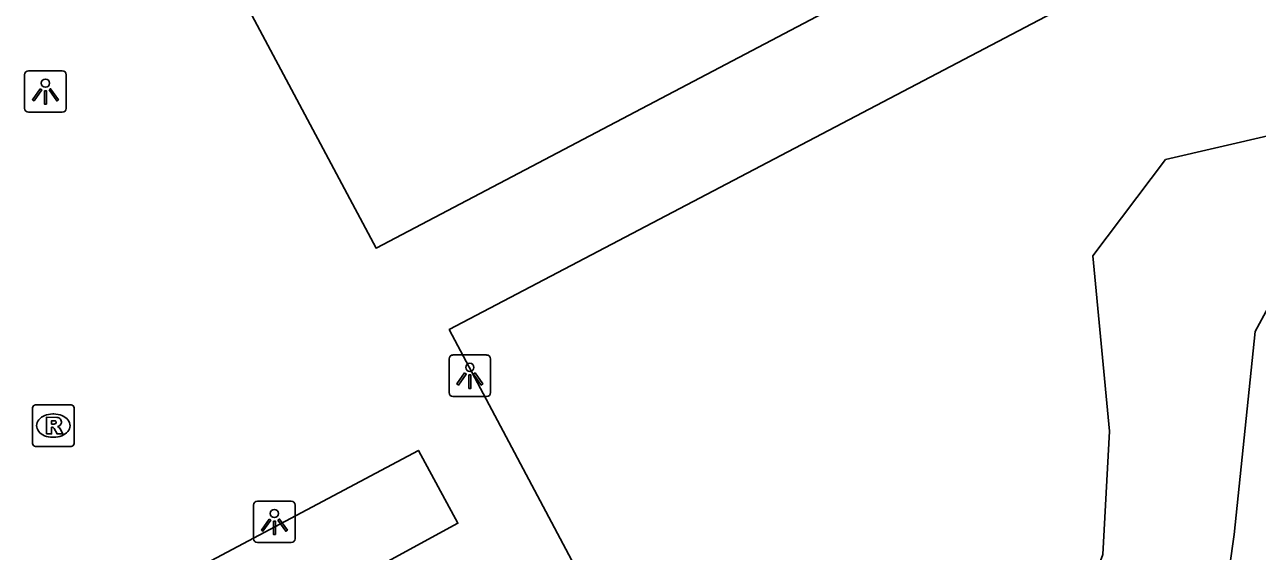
# Model space of a CAD drawing. Extents: x 162880 to 165536, y 384011 to 385179.
# Drawn here: x 163043.66 to 163073.26, y 384179.16 to 384191.8 of the extents above; entities that cross this region are included whole.
import ezdxf

# ---------------------------------------------------------------- set-up
doc = ezdxf.new("R2010")
doc.units = 0
for name, color, linetype in [('IMGEO_Groenvoorziening', 7, 'Continuous'), ('IMGEO_Lichtpunt', 7, 'Continuous'), ('IMGEO_Meer_plas_ven_vijver', 7, 'Continuous'), ('IMGEO_Pand', 7, 'Continuous'), ('IMGEO_Rijbaan_lokaal_open', 7, 'Continuous'), ('IMGEO_Rioolput', 7, 'Continuous')]:
    doc.layers.add(name, color=color, linetype=linetype)

msp = doc.modelspace()

# ---------------------------------------------------------------- linework, layer by layer
at = {"layer": 'IMGEO_Groenvoorziening'}
msp.add_lwpolyline([(163069.544, 384179.08), (163069.709, 384182.039), (163069.306, 384186.252), (163071.052, 384188.562), (163077.56, 384190.07), (163080.23, 384189.992), (163082.155, 384188.458), (163084.3, 384183.942), (163085.015, 384182.437), (163085.96, 384177.501), (163085.308, 384174.847), (163082.418, 384173.062), (163079.421, 384171.91), (163077.364, 384169.577), (163075.595, 384165.25), (163073.176, 384163.922), (163070.168, 384163.872), (163067.843, 384165.063), (163066.695, 384167.093), (163066.407, 384169.431), (163066.827, 384172.921), (163068.53, 384176.354), (163069.544, 384179.08)], dxfattribs=at)
at = {"layer": 'IMGEO_Lichtpunt'}
for p, q in [((163043.66, 384190.597), (163043.66, 384189.79)), ((163043.66, 384190.597), (163043.66, 384189.79)), ((163044.562, 384190.692), (163043.754, 384190.692)), ((163044.562, 384190.692), (163043.754, 384190.692)), ((163044.656, 384189.79), (163044.656, 384190.597)), ((163044.656, 384189.79), (163044.656, 384190.597)), ((163043.754, 384189.696), (163044.562, 384189.696)), ((163043.754, 384189.696), (163044.562, 384189.696)), ((163053.849, 384183.774), (163053.849, 384182.967)), ((163053.849, 384183.774), (163053.849, 384182.967)), ((163054.751, 384183.869), (163053.943, 384183.869)), ((163054.751, 384183.869), (163053.943, 384183.869)), ((163054.845, 384182.967), (163054.845, 384183.774)), ((163054.845, 384182.967), (163054.845, 384183.774)), ((163053.943, 384182.873), (163054.751, 384182.873)), ((163053.943, 384182.873), (163054.751, 384182.873)), ((163049.156, 384180.266), (163049.156, 384179.459)), ((163049.156, 384180.266), (163049.156, 384179.459)), ((163050.058, 384180.361), (163049.25, 384180.361)), ((163050.058, 384180.361), (163049.25, 384180.361)), ((163050.152, 384179.459), (163050.152, 384180.266)), ((163050.152, 384179.459), (163050.152, 384180.266)), ((163049.25, 384179.365), (163050.058, 384179.365)), ((163049.25, 384179.365), (163050.058, 384179.365))]:
    msp.add_line(p, q, dxfattribs=at)
for points in [[(163044.034, 384190.261), (163044.073, 384190.233), (163043.885, 384189.971), (163043.847, 384189.998), (163044.034, 384190.261)], [(163044.136, 384190.213), (163044.183, 384190.213), (163044.183, 384189.891), (163044.136, 384189.891), (163044.136, 384190.213)], [(163044.246, 384190.233), (163044.284, 384190.26), (163044.471, 384189.998), (163044.432, 384189.97), (163044.246, 384190.233)], [(163054.223, 384183.438), (163054.262, 384183.41), (163054.074, 384183.148), (163054.036, 384183.175), (163054.223, 384183.438)], [(163054.325, 384183.39), (163054.372, 384183.39), (163054.372, 384183.068), (163054.325, 384183.068), (163054.325, 384183.39)], [(163054.435, 384183.41), (163054.473, 384183.437), (163054.66, 384183.175), (163054.621, 384183.147), (163054.435, 384183.41)], [(163049.53, 384179.93), (163049.569, 384179.902), (163049.381, 384179.64), (163049.343, 384179.667), (163049.53, 384179.93)], [(163049.632, 384179.882), (163049.679, 384179.882), (163049.679, 384179.56), (163049.632, 384179.56), (163049.632, 384179.882)], [(163049.742, 384179.902), (163049.78, 384179.929), (163049.967, 384179.667), (163049.928, 384179.639), (163049.742, 384179.902)]]:
    msp.add_lwpolyline(points, dxfattribs=at)
for centre in [(163044.159, 384190.395), (163054.348, 384183.572), (163049.655, 384180.064)]:
    msp.add_circle(centre, 0.0994, dxfattribs=at)
for centre, start, end in [((163043.754, 384190.597), 90, 180), ((163043.754, 384190.597), 90, 180), ((163044.562, 384190.597), 0, 90), ((163044.562, 384190.597), 0, 90), ((163043.754, 384189.79), 180, 270), ((163043.754, 384189.79), 180, 270), ((163044.562, 384189.79), 270, 0), ((163044.562, 384189.79), 270, 360), ((163053.943, 384183.774), 90, 180), ((163053.943, 384183.774), 90, 180), ((163054.751, 384183.774), 0, 90), ((163054.751, 384183.774), 0, 90), ((163053.943, 384182.967), 180, 270), ((163053.943, 384182.967), 180, 270), ((163054.751, 384182.967), 270, 0), ((163054.751, 384182.967), 270, 360), ((163049.25, 384180.266), 90, 180), ((163049.25, 384180.266), 90, 180), ((163050.058, 384180.266), 0, 90), ((163050.058, 384180.266), 0, 90), ((163049.25, 384179.459), 180, 270), ((163049.25, 384179.459), 180, 270), ((163050.058, 384179.459), 270, 0), ((163050.058, 384179.459), 270, 360)]:
    msp.add_arc(centre, 0.0946, start, end, dxfattribs=at)
at = {"layer": 'IMGEO_Meer_plas_ven_vijver'}
msp.add_lwpolyline([(163074.141, 384186.164), (163073.201, 384184.432), (163072.699, 384179.563), (163072.344, 384177.068), (163070.556, 384173.984), (163069.186, 384171.188), (163069.041, 384168.565), (163068.408, 384168.224), (163068.64, 384167.741), (163069.305, 384168.018), (163070.355, 384167.103), (163072.763, 384167.334), (163074.849, 384171.997)], dxfattribs=at)
at = {"layer": 'IMGEO_Pand'}
msp.add_lwpolyline([(163078.842, 384200.503), (163052.096, 384186.437), (163045.43, 384198.93), (163072.147, 384212.977)], dxfattribs=at)
at = {"layer": 'IMGEO_Rijbaan_lokaal_open'}
for points in [[(163078.842, 384200.503), (163080.048, 384198.225), (163053.853, 384184.48), (163067.382, 384158.999), (163093.542, 384172.882), (163094.565, 384170.805)], [(163046.1, 384177.85), (163053.113, 384181.577), (163054.063, 384179.83), (163052.287, 384178.867)]]:
    msp.add_lwpolyline(points, dxfattribs=at)
at = {"layer": 'IMGEO_Rioolput'}
for p, q in [((163043.847, 384181.747), (163043.847, 384182.599)), ((163043.922, 384182.673), (163044.774, 384182.673)), ((163044.848, 384182.599), (163044.848, 384181.747)), ((163044.335, 384182.453), (163044.36, 384182.453)), ((163044.774, 384181.673), (163043.922, 384181.673)), ((163044.358, 384181.893), (163044.333, 384181.893))]:
    msp.add_line(p, q, dxfattribs=at)
for points in [[(163043.847, 384181.747), (163043.847, 384182.599)], [(163043.922, 384182.673), (163044.774, 384182.673)], [(163044.848, 384182.599), (163044.848, 384181.747)], [(163044.436, 384182.371), (163044.184, 384182.373), (163044.184, 384181.973)], [(163044.362, 384182.292), (163044.308, 384182.292), (163044.308, 384182.211)], [(163044.308, 384182.211), (163044.36, 384182.211)], [(163044.184, 384181.973), (163044.308, 384181.973), (163044.308, 384182.135), (163044.319, 384182.135)], [(163044.366, 384182.106), (163044.437, 384181.973), (163044.577, 384181.973), (163044.512, 384182.099)], [(163044.774, 384181.673), (163043.922, 384181.673)]]:
    msp.add_lwpolyline(points, dxfattribs=at)
for centre, radius, start, end in [((163043.924, 384182.597), 0.0765, 91.552, 178.448), ((163043.924, 384182.597), 0.0765, 91.552, 178.448), ((163044.772, 384182.597), 0.0765, 1.552, 88.448), ((163044.772, 384182.597), 0.0765, 1.552, 88.448), ((163044.344, 384182.4), 0.19, 274.7715, 282.9687), ((163044.368, 384182.196), 0.0964, 77.0061, 93.1865), ((163044.382, 384182.253), 0.0378, 276.6634, 79.6772), ((163044.435, 384182.261), 0.109, 350.3612, 89.416), ((163044.433, 384182.261), 0.112, 277.5842, 350.9817), ((163044.318, 384182.082), 0.0533, 26.0293, 88.6989), ((163044.417, 384182.046), 0.108, 29.5134, 73.7905), ((163043.924, 384181.749), 0.0765, 181.552, 268.448), ((163043.924, 384181.749), 0.0765, 181.552, 268.448), ((163044.772, 384181.749), 0.0765, 271.552, 358.448), ((163044.772, 384181.749), 0.0765, 271.552, 358.448)]:
    msp.add_arc(centre, radius, start, end, dxfattribs=at)
for centre, major_axis, ratio, start_param, end_param in [((163044.334, 384182.173), (-0.387, 0.002), 0.722429, 4.712389, 7.853982), ((163044.359, 384182.173), (-0.39, 0.002), 0.717154, 1.570796, 4.712389)]:
    msp.add_ellipse(centre, major_axis=major_axis, ratio=ratio, start_param=start_param, end_param=end_param, dxfattribs=at)

doc.saveas('drawing.dxf')
